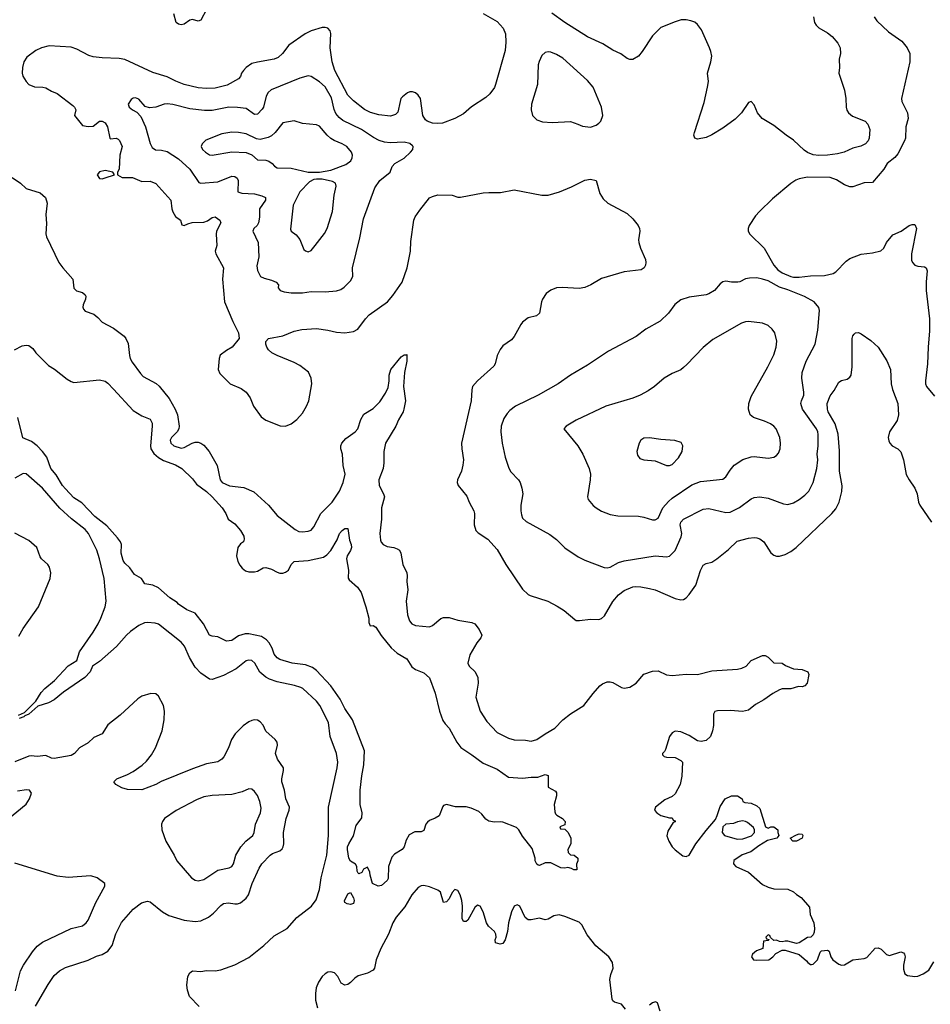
# Model space of a CAD drawing. Header units: inches. Extents: x 1678809 to 1859548, y 384609 to 522868.
# Tile 311 of 386: x 1803105 to 1809559, y 441014 to 447989. Entities that reach past the tile are written whole.
import ezdxf

# ---------------------------------------------------------------- set-up
doc = ezdxf.new("R2010")
doc.units = ezdxf.units.IN
doc.header["$MEASUREMENT"] = 0
doc.layers.add('B8404', color=7, linetype='Continuous')

msp = doc.modelspace()

# ---------------------------------------------------------------- linework, layer by layer
at = {"layer": 'B8404', "color": 5}
for points, elevation in [([(1806390, 448034), (1806490, 447977), (1806533.1, 447930), (1806548.8, 447888.8), (1806551.7, 447830), (1806546.7, 447770), (1806478.7, 447530), (1806470.2, 447509.8), (1806436.7, 447463.3), (1806410, 447437.6), (1806307.6, 447372.4), (1806250, 447322.9), (1806190, 447289.5), (1806102.9, 447257.1), (1806067.1, 447252.9), (1806030, 447255.8), (1805992.7, 447270), (1805980.7, 447280.7), (1805962.9, 447310), (1805945, 447430), (1805930, 447454.2), (1805910, 447470.7), (1805890, 447477.4), (1805870, 447477.2), (1805853, 447470), (1805817.4, 447442.6), (1805807.4, 447430), (1805801.1, 447410), (1805785.7, 447334.3), (1805770, 447317), (1805733.5, 447306.5), (1805650, 447314), (1805590.9, 447330.9), (1805550, 447352.6), (1805470, 447413.3), (1805430, 447453.7), (1805338.8, 447630), (1805319, 447690), (1805305.3, 447790), (1805311, 447891), (1805305.1, 447910), (1805290, 447929.4), (1805270, 447933.3), (1805250, 447932.6), (1805170, 447909.7), (1805127.7, 447890), (1805012.3, 447807.7), (1804968.9, 447750), (1804937.7, 447722.3), (1804910, 447709.8), (1804790.9, 447689.1), (1804750, 447677.6), (1804710.3, 447650), (1804691.7, 447630), (1804677.4, 447610), (1804670, 447586), (1804656.3, 447570), (1804575.7, 447524.3), (1804490, 447505), (1804430, 447501.5), (1804370, 447506.6), (1804270, 447530.6), (1804212.7, 447552.7), (1804150, 447584.8), (1804050, 447614.2), (1803850, 447706.1), (1803810, 447714.3), (1803690, 447717.8), (1803626.5, 447726.5), (1803596.3, 447736.3), (1803510, 447781.4), (1803470, 447795.1), (1803315.3, 447804.7), (1803259.1, 447790), (1803219.3, 447770), (1803156.9, 447723.1), (1803134, 447690), (1803124.6, 447650), (1803122.3, 447610), (1803127.6, 447590), (1803151.7, 447550), (1803171, 447531), (1803210, 447513.4), (1803270, 447511), (1803290, 447506.2), (1803330, 447483.2), (1803370, 447466.9), (1803482, 447382), (1803493.1, 447370), (1803502, 447350), (1803493.4, 447310), (1803550, 447240.2), (1803590, 447232.2), (1803625.1, 447234.9), (1803670, 447270.2), (1803690, 447269.1), (1803710, 447259), (1803727.5, 447230), (1803743.8, 447150), (1803750, 447144.4), (1803790, 447150.3), (1803803.4, 447143.4), (1803813.1, 447133.1), (1803831.3, 447090), (1803815.9, 447030), (1803810.3, 446929.8), (1803798.8, 446910), (1803798, 446890), (1803831.9, 446871.9), (1803904.7, 446870), (1803970, 446843.1), (1804030, 446845.3), (1804070, 446828.2), (1804177, 446710), (1804183.2, 446650), (1804190, 446626.8), (1804210, 446595.5), (1804244.9, 446570), (1804254.8, 446534.8), (1804270, 446530.7), (1804296.4, 446543.6), (1804328.8, 446551.2), (1804410, 446553.5), (1804436.6, 446563.4), (1804470, 446588.5), (1804490, 446591.8), (1804524.9, 446570), (1804530.4, 446550), (1804501.1, 446490), (1804497, 446470), (1804502.6, 446390), (1804490.4, 446350), (1804495.3, 446330), (1804550.2, 446230), (1804542.4, 446150), (1804555.8, 445990), (1804615.5, 445850), (1804656, 445770), (1804661, 445730), (1804610.8, 445670), (1804570, 445646), (1804527.1, 445612.9), (1804519.5, 445590), (1804511.6, 445510), (1804523.4, 445483.4), (1804598, 445410), (1804675.8, 445375.8), (1804711.2, 445351.2), (1804738, 445310), (1804761.3, 445250), (1804815.6, 445175.6), (1804850, 445151.8), (1804951.7, 445111.7), (1804990, 445108.9), (1805030, 445126.5), (1805070, 445155.6), (1805110, 445201.3), (1805138, 445250), (1805153.8, 445290), (1805175, 445410), (1805172.2, 445450), (1805151.7, 445491.7), (1805090, 445538.9), (1805050, 445560.5), (1804929, 445610), (1804893.2, 445630), (1804869.7, 445649.7), (1804856, 445670), (1804849, 445691), (1804848.7, 445710), (1804869.6, 445730.4), (1804970, 445750.4), (1805050, 445783.1), (1805105.6, 445794.4), (1805210, 445801.7), (1805290, 445790.3), (1805350, 445776), (1805410, 445771.5), (1805470, 445779), (1805502.9, 445797.1), (1805555.3, 445870), (1805581.8, 445898.2), (1805711.3, 445990), (1805750, 446034.9), (1805815.1, 446130), (1805851.7, 446230), (1805876.3, 446350), (1805877.6, 446417.6), (1805899.7, 446570), (1805908.5, 446591.5), (1805940.4, 446639.6), (1806010, 446726.8), (1806030, 446737.3), (1806070, 446748), (1806170, 446745.5), (1806210, 446732.7), (1806230, 446732.4), (1806390, 446761.6), (1806430, 446766), (1806514.2, 446765.8), (1806610, 446784), (1806804.9, 446744.9), (1806850, 446746.3), (1806930.8, 446769.2), (1807015.4, 446804.6), (1807110, 446853.1), (1807150, 446858.7), (1807190.8, 446850), (1807216.7, 446756.7), (1807240.5, 446720.5), (1807273.4, 446690), (1807410, 446616.4), (1807450, 446578), (1807488.4, 446530), (1807498.4, 446510), (1807499.5, 446490), (1807490.3, 446430), (1807493.4, 446410), (1807505.3, 446370), (1807540.4, 446290), (1807543.8, 446270), (1807540.5, 446250), (1807530.5, 446230), (1807510, 446216.2), (1807390, 446202.4), (1807230, 446156), (1807154, 446110), (1807110, 446092.6), (1807070, 446085.1), (1806950, 446092.6), (1806910.3, 446089.7), (1806870, 446074), (1806836.3, 446050), (1806810.5, 446010), (1806803.8, 445990), (1806790.5, 445909.5), (1806768, 445892), (1806710, 445877), (1806670, 445846), (1806656.3, 445830), (1806610, 445743.7), (1806590, 445722), (1806530, 445678), (1806510, 445653.2), (1806490.4, 445610), (1806476.4, 445550), (1806465.4, 445534.6), (1806350.4, 445430), (1806315.5, 445390), (1806310, 445366), (1806306.3, 445290), (1806237.4, 444990), (1806238, 444950), (1806250.4, 444870), (1806246.6, 444833.4), (1806235.5, 444790), (1806208, 444730), (1806206, 444710), (1806212.7, 444690), (1806274.3, 444614.3), (1806291.7, 444570), (1806324.9, 444510), (1806329, 444490), (1806327, 444410), (1806339.3, 444370), (1806354.3, 444354.3), (1806424.4, 444310), (1806490, 444236.4), (1806550.3, 444130), (1806670, 443955.8), (1806710, 443916.4), (1806722.8, 443910), (1806848.6, 443868.6), (1806915.1, 443835.1), (1806963.4, 443803.4), (1807038.8, 443738.8), (1807050, 443733.4), (1807072.7, 443732.7), (1807150, 443741.7), (1807210, 443740.9), (1807230, 443747.4), (1807250, 443765.3), (1807310, 443867.2), (1807350, 443914.6), (1807390, 443944.6), (1807450.4, 443970.4), (1807470, 443974), (1807507.9, 443972.1), (1807570, 443959.6), (1807610, 443948.9), (1807750, 443888.9), (1807790, 443879.5), (1807810, 443882), (1807830, 443894), (1807850, 443915.8), (1807896.5, 443983.5), (1807930, 444086.8), (1807950, 444124.9), (1807970, 444137.1), (1808010, 444146.4), (1808046.6, 444170), (1808130, 444236.4), (1808190, 444293.7), (1808270, 444315.6), (1808310, 444321.1), (1808330, 444318.7), (1808351.3, 444311.3), (1808378.4, 444290), (1808430, 444213), (1808450, 444195.3), (1808470, 444189), (1808490, 444189.1), (1808530, 444199.6), (1808570, 444221.1), (1808607.6, 444250), (1808862, 444490), (1808890, 444524), (1808914, 444570), (1808933.2, 444646.8), (1808934.1, 444685.9), (1808914.7, 444790), (1808915.5, 444935.6), (1808907.2, 445052.8), (1808885.1, 445125.1), (1808835, 445210), (1808829.8, 445230), (1808828.8, 445270), (1808850, 445325.5), (1808877.3, 445362.7), (1808910, 445420.3), (1808930, 445433.4), (1808970, 445442.3), (1808990, 445456.4), (1808997.6, 445470), (1809006, 445530), (1809005.8, 445730), (1809010.9, 445749.1), (1809019.5, 445760.5), (1809030, 445770.4), (1809050, 445772.2), (1809070, 445764.4), (1809136.7, 445716.7), (1809188.6, 445668.6), (1809251.3, 445571.3), (1809276.1, 445510), (1809282, 445410), (1809291.7, 445370), (1809330.2, 445270), (1809333.6, 445190), (1809325.3, 445150), (1809269.3, 445070), (1809259.7, 445030), (1809265, 445005), (1809272, 444990), (1809290, 444970.4), (1809330, 444948.2), (1809350, 444926.8), (1809370.3, 444870), (1809387.9, 444767.9), (1809408.4, 444730), (1809450.4, 444670), (1809465.3, 444630), (1809475.3, 444570), (1809485.3, 444550), (1809568.5, 444430)], 320), ([(1804430, 448060.5), (1804390, 447986.6), (1804370, 447979.7), (1804329.1, 447990.9), (1804310, 447985.4), (1804270, 447956.4), (1804250, 447952.4), (1804230, 447956.3), (1804215.1, 447970), (1804197.8, 448030)], 280), ([(1808731.4, 448010), (1808738.9, 447970), (1808750.2, 447950.2), (1808770, 447932.4), (1808830, 447897), (1808864.4, 447870), (1808903.4, 447823.4), (1808920.3, 447790), (1808923.1, 447750), (1808914.4, 447710), (1808916.3, 447650), (1808910.7, 447610), (1808951.6, 447490), (1808960.9, 447430), (1808962, 447370), (1808968, 447348), (1808979.5, 447330), (1809006.7, 447306.7), (1809097.1, 447270), (1809115.8, 447250), (1809131.6, 447210), (1809126.5, 447150), (1809118.3, 447130), (1809100.3, 447110), (1809067.8, 447092.2), (1809010, 447078), (1808948, 447050), (1808902, 447038), (1808830, 447028.2), (1808770, 447026.6), (1808730, 447031.1), (1808689, 447049), (1808665.4, 447065.4), (1808590, 447135.9), (1808537.4, 447170), (1808450, 447238.3), (1808368.6, 447288.6), (1808335.1, 447330), (1808310, 447385.2), (1808290, 447409.2), (1808270, 447402.7), (1808220.3, 447330), (1808176.5, 447283.5), (1808090, 447221.1), (1808010, 447173), (1807970, 447155.6), (1807910, 447142.7), (1807890, 447149.2), (1807883.7, 447170), (1807887.3, 447190), (1807956.5, 447403.5), (1807980.7, 447510), (1807986.2, 447550), (1807979.3, 447610), (1808004.4, 447690), (1808009.8, 447730), (1808004.2, 447764.2), (1807994.2, 447790), (1807937, 447917), (1807910, 447955.6), (1807890, 447971.2), (1807861.3, 447981.3), (1807830, 447988.2), (1807793, 447987), (1807750, 447974.7), (1807650, 447934.5), (1807590, 447874.5), (1807516.7, 447763.3), (1807490, 447731.8), (1807450, 447707.3), (1807430, 447707.3), (1807410, 447714.5), (1807366.6, 447746.6), (1807310, 447774), (1807237.3, 447817.3), (1807130, 447868.2), (1806970, 447969.8), (1806876.2, 448036.2)], 320), ([(1809160.5, 448010), (1809180.3, 447980.3), (1809262, 447902), (1809356.4, 447836.4), (1809394.9, 447790), (1809414, 447750), (1809413.4, 447690), (1809354.9, 447430), (1809357.1, 447410), (1809397.6, 447330), (1809402.4, 447290), (1809385.3, 447230), (1809383.1, 447150), (1809377.4, 447130), (1809330, 447037.6), (1809307.2, 447012.8), (1809254.4, 446970), (1809228.8, 446930), (1809150, 446836.2), (1809090, 446833.6), (1809010, 446805.2), (1808990, 446805.2), (1808950, 446818), (1808894.9, 446854.9), (1808850, 446872), (1808690, 446872.8), (1808630, 446862.7), (1808607, 446853), (1808570, 446829.7), (1808440.8, 446719.2), (1808347.7, 446630), (1808321.4, 446598.6), (1808276.3, 446530), (1808268, 446510), (1808268.2, 446490), (1808280.5, 446470), (1808381.7, 446370), (1808450.2, 446250.2), (1808477.6, 446217.6), (1808510, 446196.5), (1808570, 446170.3), (1808590, 446165.3), (1808630, 446165.3), (1808710, 446173.7), (1808810, 446176), (1808869.8, 446190.2), (1808890, 446203.1), (1808962.5, 446277.5), (1808990, 446297), (1809070, 446327.4), (1809150, 446336.3), (1809209.4, 446350.6), (1809229, 446370), (1809249.2, 446410), (1809294.3, 446465.7), (1809352.7, 446490), (1809410, 446530.5), (1809430, 446539.1), (1809450, 446538.8), (1809462, 446510), (1809425.3, 446330), (1809426.4, 446286.4), (1809432, 446270), (1809449.1, 446249.1), (1809470, 446242), (1809518, 446238), (1809530.4, 446230.4), (1809536.4, 446210), (1809529, 446131), (1809529.1, 446070), (1809552.8, 445870), (1809554.6, 445785.4), (1809544.2, 445670), (1809540.3, 445550), (1809524.9, 445430), (1809526.4, 445410), (1809533, 445390), (1809590, 445322)], 340), ([(1803051.5, 446871.5), (1803110.3, 446830.3), (1803150, 446793), (1803250, 446763.1), (1803287.4, 446730), (1803300.2, 446690), (1803290.1, 446610), (1803294.2, 446545.8), (1803291.1, 446471.1), (1803294.9, 446450), (1803382.8, 446270), (1803410.8, 446230), (1803481.6, 446150), (1803490, 446086.8), (1803508.8, 446068.8), (1803550, 446055.8), (1803570, 446040.7), (1803574.6, 446030), (1803572.6, 446010), (1803555.3, 445970), (1803552.7, 445952.7), (1803558, 445938), (1803570, 445924.4), (1803630, 445902.7), (1803659.4, 445879.4), (1803690, 445845.3), (1803770, 445804), (1803846.3, 445746.3), (1803858.6, 445730), (1803874.4, 445694.4), (1803883.5, 445610), (1803888.8, 445590), (1803903.6, 445563.6), (1803961.7, 445481.7), (1803981.5, 445461.5), (1804072.5, 445412.5), (1804093.8, 445393.8), (1804164.3, 445304.3), (1804206.7, 445230), (1804223.6, 445190), (1804236.5, 445110), (1804233.8, 445090), (1804221.5, 445070), (1804180.8, 445030), (1804172.6, 445010), (1804176.5, 444990), (1804198, 444970), (1804250, 444953.7), (1804270, 444957.2), (1804327, 444990), (1804350, 444996.9), (1804370, 444996), (1804390, 444988.9), (1804410, 444974.9), (1804448.4, 444930), (1804504.7, 444830), (1804527.3, 444730), (1804540.9, 444710), (1804592.9, 444687.1), (1804693.9, 444673.9), (1804764.1, 444644.1), (1804868.9, 444550), (1804930, 444476.5), (1805057, 444377), (1805084.3, 444364.3), (1805110, 444360.7), (1805150, 444364.7), (1805170, 444373.4), (1805190, 444396.4), (1805239.3, 444490), (1805319.1, 444570), (1805372.3, 444650), (1805398.7, 444710), (1805411, 444770), (1805398.4, 444830), (1805393.7, 444910), (1805382, 444950), (1805381.2, 444970), (1805387.7, 444990), (1805417.1, 445022.9), (1805482.6, 445070), (1805501.7, 445090), (1805523.2, 445156.8), (1805544.9, 445195.1), (1805610, 445234.7), (1805658.1, 445281.9), (1805697, 445343), (1805716.2, 445383.8), (1805724.2, 445430), (1805724.1, 445470), (1805736.5, 445510), (1805810, 445600.9), (1805830, 445615.3), (1805845.6, 445614.4), (1805850, 445618), (1805848.9, 445568.9), (1805833.7, 445490), (1805826, 445390), (1805839.6, 445290), (1805828.8, 445230), (1805824.2, 445210), (1805790, 445154), (1805771.9, 445110), (1805699.1, 444990), (1805685.6, 444930), (1805686.3, 444850), (1805681.5, 444810), (1805650.2, 444730), (1805653.2, 444690), (1805684.2, 444630), (1805690.1, 444610), (1805670.1, 444530), (1805669.4, 444450.6), (1805658.6, 444350), (1805662.2, 444302.2), (1805667, 444287), (1805680.5, 444270), (1805710, 444257.7), (1805758, 444250), (1805781.4, 444241.4), (1805796.3, 444230), (1805806.4, 444210), (1805821.1, 444130), (1805849, 444070), (1805851.5, 444050), (1805850.3, 444010), (1805856.9, 443950), (1805844.2, 443870), (1805854, 443774), (1805867.6, 443730), (1805884.9, 443710), (1805910, 443696.9), (1806010, 443688.2), (1806030, 443697.1), (1806090, 443747), (1806110, 443754.3), (1806150, 443755.2), (1806210, 443735.3), (1806310, 443719.5), (1806330, 443708.5), (1806361.7, 443670), (1806379.6, 443630), (1806372.9, 443610), (1806344.5, 443575.5), (1806294.6, 443490), (1806282.4, 443430), (1806290.3, 443410), (1806334, 443370), (1806352.9, 443330), (1806353.8, 443290), (1806338.8, 443190), (1806369.4, 443089.4), (1806416.4, 443016.4), (1806490, 442939.5), (1806570, 442900.2), (1806610, 442886.7), (1806690, 442885.2), (1806730, 442879.1), (1806770, 442889.3), (1806830, 442931), (1806897.2, 442970), (1806954.2, 443030), (1807010, 443071.6), (1807103.5, 443130), (1807170, 443215.8), (1807218, 443270), (1807236, 443284), (1807270, 443297.7), (1807290, 443299), (1807310, 443294), (1807370, 443258.5), (1807390, 443254.4), (1807430, 443261.2), (1807475.1, 443290), (1807530, 443353.7), (1807590, 443374.6), (1807630, 443376), (1807688.6, 443348.6), (1807730, 443342.9), (1807830, 443352.8), (1807910, 443351.1), (1808010, 443376.1), (1808192, 443388), (1808224, 443396), (1808254, 443410), (1808289.4, 443450), (1808370, 443486), (1808390, 443485.5), (1808410, 443473.4), (1808450, 443432), (1808510, 443431.3), (1808534, 443414), (1808590, 443390.6), (1808650, 443385.5), (1808690.7, 443370), (1808697.3, 443350), (1808686, 443290), (1808670, 443269), (1808650, 443262.7), (1808624.1, 443264.1), (1808570, 443249.8), (1808510, 443247.8), (1808490, 443240.5), (1808444.1, 443215.9), (1808380.5, 443170), (1808321.3, 443138.7), (1808270, 443096.4), (1808228.5, 443088.5), (1808144.1, 443095.9), (1808050, 443094), (1808033, 443087), (1808022, 443070), (1808023.8, 442990), (1808015.3, 442950), (1808000.3, 442910), (1807970, 442882.6), (1807934.9, 442874.9), (1807910, 442879.6), (1807850, 442917), (1807790, 442944), (1807750, 442949), (1807730, 442937.2), (1807710.8, 442910), (1807682, 442818), (1807676, 442804), (1807662, 442790), (1807662, 442782), (1807674, 442770), (1807690, 442764.7), (1807750, 442762), (1807790, 442742), (1807802, 442730), (1807798.8, 442630), (1807786.8, 442570), (1807750, 442504), (1807730, 442485.2), (1807678, 442462), (1807612, 442410), (1807604.7, 442390), (1807622, 442370), (1807650, 442351.3), (1807710, 442334), (1807730, 442334), (1807738, 442318), (1807750, 442314), (1807750, 442306), (1807738, 442302), (1807699.9, 442240.1), (1807693, 442207), (1807706, 442170), (1807730.3, 442130), (1807750, 442108.9), (1807806.1, 442066.1), (1807830, 442060.3), (1807850, 442070.4), (1807898.3, 442150), (1807970, 442245.5), (1808036.2, 442323.8), (1808049.6, 442350.3), (1808070, 442416), (1808106, 442470), (1808150, 442491.8), (1808192, 442490), (1808224.7, 442470), (1808231.6, 442451.6), (1808243.6, 442443.6), (1808290, 442438), (1808330, 442421), (1808350, 442402), (1808391.6, 442271.6), (1808410, 442262), (1808429.1, 442270.9), (1808450, 442270.7), (1808478, 442250), (1808478, 442230), (1808484.7, 442210), (1808472, 442190), (1808404.9, 442175.1), (1808343.4, 442136.6), (1808286.7, 442093.3), (1808226.4, 442073.6), (1808167.9, 442032.1), (1808164.7, 442010), (1808182, 441990), (1808270.5, 441950.5), (1808370, 441863), (1808410, 441843.8), (1808450, 441833), (1808550.6, 441830.6), (1808590, 441811), (1808610.6, 441790.6), (1808644.7, 441770), (1808702, 441702), (1808706.8, 441650), (1808733, 441590), (1808738.8, 441550), (1808736, 441524), (1808730, 441506), (1808711.6, 441488.4), (1808690, 441488), (1808630.7, 441449.3), (1808610, 441444), (1808550, 441462), (1808530, 441462), (1808510, 441455.3), (1808490, 441458), (1808470, 441468), (1808450, 441466), (1808426, 441486), (1808422, 441502), (1808410, 441506), (1808394, 441490), (1808398, 441478), (1808414, 441474), (1808414, 441470), (1808410, 441466), (1808378, 441462), (1808372, 441410), (1808327.1, 441392.9), (1808298, 441370), (1808291, 441350), (1808306, 441330), (1808330, 441326), (1808415.3, 441330), (1808444, 441350), (1808465.6, 441374.4), (1808510, 441398), (1808530, 441398), (1808630, 441367.3), (1808682.5, 441322.5), (1808691.3, 441310), (1808710, 441296), (1808716.9, 441296.9), (1808730, 441298.8), (1808759.3, 441330), (1808778, 441382), (1808788, 441392), (1808830, 441398), (1808842, 441390), (1808853.4, 441350), (1808868, 441330), (1808910, 441298.4), (1808930, 441290.4), (1808950, 441294.4), (1809010, 441328.8), (1809090, 441338), (1809110, 441345.7), (1809168.5, 441411.5), (1809190, 441414), (1809210, 441404.9), (1809250, 441366.4), (1809270, 441359.5), (1809350, 441384.4), (1809370, 441378), (1809377.1, 441370), (1809381.3, 441350), (1809368.8, 441290), (1809370, 441262), (1809379.1, 441230), (1809398, 441218), (1809450, 441210.4), (1809470, 441213), (1809509.7, 441230.3), (1809550, 441255.5), (1809585.5, 441314.5)], 280), ([(1803069.2, 445650), (1803121.8, 445678.2), (1803150, 445683.7), (1803170, 445680.5), (1803198.7, 445658.7), (1803220.7, 445630), (1803310, 445539.1), (1803352.2, 445512.2), (1803441.4, 445441.4), (1803470, 445425.5), (1803490, 445419.1), (1803670, 445437.3), (1803710, 445427.7), (1803730, 445414), (1803770, 445372.7), (1803910, 445219.6), (1803970, 445182), (1804030, 445158.8), (1804043.7, 445130), (1804044.9, 445110), (1804031.3, 444970), (1804035.5, 444950), (1804056.2, 444916.2), (1804090, 444886.5), (1804125.3, 444865.3), (1804210, 444835), (1804255.6, 444810), (1804330, 444735.5), (1804358.7, 444698.7), (1804430, 444646), (1804468.7, 444610), (1804539.3, 444530), (1804566, 444490), (1804582, 444450), (1804630, 444418), (1804670.5, 444370), (1804694, 444330), (1804696, 444310), (1804691, 444290), (1804670, 444275.3), (1804651, 444250), (1804642, 444190), (1804652.2, 444150), (1804665.1, 444125.1), (1804682.5, 444102.5), (1804705.3, 444085.3), (1804730, 444078.4), (1804770, 444077.6), (1804790, 444083.1), (1804830, 444104.9), (1804850, 444109), (1804890, 444096.9), (1804930, 444075.2), (1804950, 444068.9), (1804971, 444069), (1804990, 444074.4), (1805011.4, 444088.6), (1805030, 444130.6), (1805050, 444150.4), (1805150, 444157.4), (1805258.2, 444181.8), (1805283, 444197), (1805310.8, 444229.2), (1805355.2, 444304.8), (1805372, 444350), (1805390, 444370.4), (1805410, 444384), (1805430, 444384.7), (1805442, 444302), (1805454.4, 444270), (1805457, 444250), (1805450.2, 444229.8), (1805426, 444190), (1805422.4, 444170), (1805436, 444090), (1805433.2, 444033.2), (1805441.3, 444021.3), (1805500.5, 443970), (1805525.5, 443930), (1805559.1, 443830), (1805578.8, 443750), (1805579.6, 443719.6), (1805590, 443694), (1805610, 443698), (1805630, 443686), (1805666.3, 443626.3), (1805738.4, 443538.4), (1805781.8, 443501.8), (1805850, 443460.5), (1805884.9, 443404.9), (1805910, 443386.8), (1805970, 443362), (1806010, 443326), (1806050, 443218), (1806080.9, 443090), (1806104.5, 443024.4), (1806120.6, 443000.6), (1806150.3, 442970), (1806203.1, 442870), (1806232.8, 442832.8), (1806310, 442782), (1806390, 442721.6), (1806490, 442680.3), (1806570, 442622), (1806670, 442615.5), (1806730, 442624), (1806776.5, 442623.5), (1806830, 442642), (1806850, 442634), (1806852, 442552), (1806903.6, 442523.6), (1806911.1, 442511.1), (1806911, 442490), (1806894, 442430), (1806898, 442378), (1806903.5, 442363.5), (1806913.4, 442353.4), (1806951.3, 442330), (1806971.3, 442310), (1806970, 442286), (1806934, 442270), (1806938, 442258), (1806970, 442254), (1806992, 442230), (1807011.6, 442191.6), (1807012, 442150), (1806991.3, 442110), (1806992, 442090), (1807010, 442072), (1807034, 442070), (1807062, 442050), (1807062, 442030), (1807052.7, 442007.3), (1807054, 441966), (1807032.7, 441967.3), (1807016.4, 441976.4), (1806990, 441982), (1806970, 441978), (1806940.4, 441980.4), (1806870, 442015.3), (1806830, 442015.3), (1806790, 441998), (1806780.4, 442000.4), (1806770, 442006), (1806758, 442030), (1806758, 442050), (1806737.5, 442117.5), (1806670, 442205.2), (1806643.7, 442250), (1806626.3, 442266.3), (1806530, 442303.6), (1806510, 442307.6), (1806470, 442304.2), (1806430, 442312), (1806410, 442324.5), (1806380.5, 442360.5), (1806358.7, 442378.7), (1806304.1, 442404.1), (1806270, 442412.6), (1806193.4, 442413.4), (1806130, 442429), (1806110, 442422), (1806104.5, 442415.5), (1806077.3, 442350), (1806050, 442332.3), (1806010, 442317), (1805994.9, 442305.1), (1805983, 442290), (1805970, 442245.2), (1805950, 442235.1), (1805904.9, 442235.1), (1805865.7, 442214.3), (1805844.2, 442175.8), (1805830.3, 442130), (1805815.3, 442110), (1805762, 442078), (1805743.6, 442056.4), (1805719.3, 441990), (1805715.8, 441904.2), (1805710.6, 441890), (1805670, 441855.3), (1805646, 441850), (1805606, 441870), (1805588.9, 441928.9), (1805588, 441950), (1805570, 441986), (1805542, 441970), (1805530, 441948), (1805510, 441938), (1805503.1, 441943.1), (1805496.4, 441956.4), (1805494, 441990), (1805486, 442006), (1805450, 442029), (1805437.2, 442050), (1805427.8, 442110), (1805429.6, 442130), (1805438, 442150), (1805471.7, 442208.3), (1805490, 442281), (1805530, 442334), (1805532.7, 442370), (1805519.3, 442430), (1805518.9, 442530), (1805530, 442632), (1805544.7, 442710), (1805548, 442810), (1805463, 443030), (1805409.8, 443110), (1805376, 443176), (1805311.6, 443270), (1805210, 443378.4), (1805179.8, 443399.8), (1805130, 443418.5), (1805037.2, 443430), (1804950, 443456.9), (1804930, 443467.6), (1804910, 443495.1), (1804895.8, 443535.8), (1804873.9, 443573.9), (1804855.2, 443595.2), (1804818.4, 443618.4), (1804730, 443638.2), (1804702.4, 443637.6), (1804656.1, 443623.9), (1804610, 443591.6), (1804570, 443586.9), (1804510, 443616), (1804470, 443621.2), (1804450, 443629.2), (1804409.2, 443710), (1804350, 443784), (1804289, 443809), (1804230, 443849.4), (1804220.5, 443860.5), (1804170, 443894), (1804090, 443964.7), (1804050, 443983.6), (1803992.3, 443992.3), (1803969.4, 444029.4), (1803918, 444058), (1803886.8, 444106.8), (1803850, 444139), (1803837.5, 444157.5), (1803825.1, 444210), (1803826.6, 444270), (1803818.9, 444290), (1803798.4, 444318.4), (1803722.6, 444402.6), (1803636.9, 444470), (1803545.8, 444565.8), (1803490, 444602.3), (1803430, 444665.3), (1803409.8, 444690), (1803364.6, 444764.6), (1803327.1, 444810), (1803297.2, 444890), (1803267.9, 444930), (1803230, 444969.8), (1803190, 444999.7), (1803127.7, 445027.7), (1803091.3, 445170)], 260), ([(1803096.9, 443063.1), (1803138.6, 443081.4), (1803219.2, 443160.8), (1803258, 443222), (1803282.7, 443250), (1803352.1, 443307.9), (1803450, 443412.2), (1803510.5, 443449.5), (1803528.8, 443511.2), (1803625.6, 443650), (1803662.2, 443710), (1803680.8, 443750), (1803710, 443830.7), (1803717.1, 443870), (1803703.4, 444030), (1803670.6, 444170), (1803651.3, 444230), (1803593.7, 444350), (1803570, 444378.5), (1803473.6, 444453.6), (1803389.1, 444529.1), (1803266.8, 444670), (1803150, 444771.3), (1803130, 444774.3), (1803070, 444741.8)], 280), ([(1803098.2, 443621.9), (1803130, 443676.4), (1803238, 443830), (1803322, 444030), (1803325, 444070), (1803317.2, 444110), (1803305.7, 444130), (1803259.7, 444170), (1803250, 444183.6), (1803225.7, 444250), (1803170, 444298.7), (1803070, 444350.8)], 320), ([(1804377.5, 440997.5), (1804309.8, 441070), (1804294.6, 441114.6), (1804290, 441148.7), (1804298.1, 441210), (1804310, 441236.1), (1804330, 441250.1), (1804390, 441247.2), (1804430, 441253.6), (1804490, 441252.1), (1804530, 441258.1), (1804630, 441292.7), (1804730, 441344.7), (1804836.8, 441430), (1804910, 441499.2), (1805001.5, 441550), (1805070, 441629), (1805172.8, 441710), (1805206.2, 441753.8), (1805230, 441826.8), (1805241.6, 441910), (1805282.8, 442070), (1805294.9, 442210), (1805295, 442410), (1805354.8, 442690), (1805359.8, 442730), (1805351.6, 442790), (1805306.2, 442910), (1805294, 443010), (1805231.9, 443130), (1805210, 443160.8), (1805111.1, 443250), (1805097.5, 443257.4), (1805052.6, 443272.6), (1804930, 443297.5), (1804876.5, 443316.5), (1804850.7, 443330.7), (1804806.7, 443366.7), (1804771.3, 443431.3), (1804749.8, 443449.8), (1804730, 443452.1), (1804710, 443446.8), (1804638.9, 443390), (1804550, 443342.9), (1804470, 443315.1), (1804450, 443317.7), (1804390, 443359.8), (1804350, 443403.1), (1804309.3, 443470), (1804274.3, 443550), (1804250, 443580.3), (1804090, 443706), (1804065.8, 443714.2), (1804010, 443718.5), (1803990, 443715.6), (1803950, 443698.2), (1803890, 443654.2), (1803863.2, 443630), (1803792.4, 443547.6), (1803670, 443441.5), (1803622, 443410), (1803603.7, 443370), (1803565.9, 443330), (1803416.1, 443223.9), (1803350, 443170.6), (1803310, 443149.2), (1803234.2, 443125.8), (1803170.3, 443070), (1803141.7, 443058.3), (1803134, 443050), (1803100.8, 443039.2)], 280), ([(1803218.2, 441001.8), (1803306.3, 441153.7), (1803350, 441217), (1803387.8, 441250), (1803430, 441273.6), (1803590, 441327.1), (1803650, 441354.7), (1803690, 441366), (1803729.1, 441390.9), (1803760.4, 441430), (1803787.6, 441512.4), (1803826.8, 441593.2), (1803910, 441688.8), (1803967.9, 441732), (1804010, 441745.3), (1804030, 441740.3), (1804117.1, 441670), (1804162.7, 441642.7), (1804270, 441610.2), (1804350, 441600.6), (1804390, 441605.4), (1804442.4, 441630), (1804480, 441660), (1804530, 441714.6), (1804550, 441727.6), (1804586.3, 441733.7), (1804630, 441725), (1804650, 441726.2), (1804670, 441732.9), (1804710, 441765.2), (1804726.5, 441790), (1804752.8, 441870), (1804802.3, 441977.7), (1804822.2, 442010), (1804879.7, 442070), (1804898.2, 442081.8), (1804950, 442100.7), (1804965.4, 442114.6), (1804973.3, 442130), (1804977, 442150), (1804974, 442230), (1804994.6, 442330), (1805016.2, 442390), (1805016.8, 442410), (1804992.7, 442470), (1804983.1, 442530), (1804964.2, 442590), (1804962.7, 442610), (1804975.1, 442670), (1804974.7, 442690), (1804933.6, 442750), (1804918.4, 442790), (1804931.7, 442850), (1804929.8, 442870), (1804915.6, 442890), (1804849.3, 442949.3), (1804830, 442991.3), (1804810, 443015.6), (1804790, 443026), (1804770, 443028.5), (1804750, 443024.4), (1804730, 443015.4), (1804690, 442986.6), (1804631.6, 442930), (1804606.7, 442890), (1804584.9, 442830), (1804552.8, 442767.2), (1804538.4, 442750), (1804510, 442731.1), (1804430, 442717.2), (1804330, 442681.8), (1804108.5, 442591.5), (1804070, 442571.1), (1803970, 442534.3), (1803870, 442535.8), (1803830, 442546.9), (1803786, 442570), (1803773.2, 442590), (1803793.2, 442610), (1803870, 442641.3), (1803910, 442663.1), (1803972.3, 442707.7), (1804003, 442737), (1804038.3, 442781.7), (1804068.2, 442831.8), (1804114, 442950), (1804129.8, 443030.2), (1804130.7, 443089.3), (1804123.5, 443130), (1804090, 443197.6), (1804070, 443213), (1804035.6, 443215.6), (1803970, 443196.4), (1803942, 443178), (1803818, 443062), (1803730, 442994.3), (1803689.2, 442930.8), (1803630, 442904.7), (1803590, 442866.6), (1803530, 442831.2), (1803493.1, 442790), (1803470, 442775.3), (1803350, 442754.6), (1803330, 442756.4), (1803290, 442776.4), (1803230, 442769.1), (1803186.6, 442773.4), (1803170, 442770.8), (1803070, 442730.8)], 320), ([(1803018, 442322), (1803150, 442430.6), (1803175.6, 442470), (1803189.3, 442510), (1803175.3, 442530), (1803152.8, 442532.8), (1803090, 442524)], 340), ([(1803075.5, 441110), (1803110, 441250.6), (1803131.1, 441290), (1803195.2, 441384.8), (1803230, 441426.7), (1803267, 441453), (1803470, 441550.3), (1803549.3, 441570), (1803575.6, 441590), (1803591.2, 441610), (1803645.3, 441734.7), (1803709.2, 441850), (1803709, 441870), (1803654, 441910), (1803610, 441923.7), (1803450, 441912), (1803370, 441921.6), (1803070, 442012.7)], 340), ([(1807399.8, 440979.8), (1807370, 441015.1), (1807321.2, 441030), (1807310, 441038), (1807304, 441050), (1807288.6, 441190), (1807293.9, 441226.1), (1807311.5, 441270), (1807307.1, 441310), (1807281.5, 441350), (1807188, 441428), (1807126.7, 441506.7), (1807090, 441576.9), (1807070, 441595.1), (1806970, 441636.1), (1806930, 441647.1), (1806890, 441641.3), (1806850, 441616.2), (1806830, 441612), (1806790, 441625.1), (1806730, 441611.5), (1806710, 441611.6), (1806688.6, 441628.6), (1806650, 441709), (1806630, 441719), (1806610, 441708.7), (1806590, 441668.7), (1806570.4, 441590), (1806562.4, 441530), (1806546, 441470), (1806530, 441444), (1806510, 441439), (1806478, 441450), (1806475.3, 441470), (1806481.2, 441490), (1806479.3, 441510), (1806469.4, 441530), (1806427.6, 441567.6), (1806413.6, 441590), (1806389.6, 441670), (1806370, 441709.2), (1806350, 441715.1), (1806330, 441699.3), (1806280.5, 441610), (1806270, 441599.5), (1806250, 441599.3), (1806242.3, 441622.3), (1806243.9, 441710), (1806238, 441750), (1806226.6, 441790), (1806210, 441819.5), (1806190, 441827), (1806170, 441806), (1806150, 441762), (1806130, 441740.7), (1806110, 441736), (1806087.2, 441807.2), (1806070, 441822.4), (1806010, 441846.6), (1805970, 441855.5), (1805950, 441852), (1805930, 441840.4), (1805885.2, 441790), (1805835.3, 441704.7), (1805773.8, 441630), (1805750.2, 441590), (1805719, 441510), (1805665.8, 441410), (1805632.3, 441330), (1805620.3, 441270), (1805610, 441256.3), (1805570, 441234.6), (1805504.2, 441215.8), (1805480.6, 441199.4), (1805450, 441167.2), (1805430, 441153.7), (1805410, 441148.3), (1805384.2, 441164.2), (1805359.7, 441210), (1805335.9, 441235.9), (1805310, 441244.5), (1805290, 441240.8), (1805270, 441229.7), (1805249.1, 441210), (1805223.9, 441170), (1805207.3, 441130), (1805201.3, 441090), (1805202, 441042), (1805217.1, 440990)], 280), ([(1807645.2, 440965.2), (1807624.7, 441024.7), (1807612.3, 441032.3), (1807590, 441023.7), (1807570, 441007.3)], 280)]:
    msp.add_lwpolyline(points, dxfattribs=dict(at, elevation=elevation))
for points, elevation in [([(1806850, 447761.3), (1806830, 447757.6), (1806805.8, 447734.2), (1806786.6, 447693.4), (1806781.1, 447670), (1806776.1, 447530), (1806733.4, 447390), (1806730.3, 447350), (1806739.1, 447310), (1806770, 447280.5), (1806810, 447265.3), (1806878.7, 447261.3), (1807010, 447267.3), (1807062, 447250), (1807093.7, 447233.7), (1807150, 447228.4), (1807190, 447242.4), (1807210, 447255.5), (1807224.5, 447270), (1807237.6, 447310), (1807229.5, 447370), (1807170.9, 447510.9), (1807130, 447558.4), (1806955.8, 447715.8), (1806910, 447743.1), (1806870, 447758.3)], 340), ([(1805150, 447591.8), (1805090, 447574.3), (1804886.8, 447493.2), (1804866.4, 447473.6), (1804851.8, 447448.2), (1804832.2, 447370), (1804824.7, 447355.3), (1804790, 447319.7), (1804770, 447318), (1804710, 447359.8), (1804650, 447367.6), (1804588.2, 447368.2), (1804470, 447345.6), (1804415.4, 447344.6), (1804310, 447357), (1804190, 447387.6), (1804150, 447393.1), (1804129.3, 447390.7), (1804070, 447369.7), (1804024.4, 447364.4), (1803994.7, 447374.7), (1803950, 447426.6), (1803924.9, 447435.1), (1803910, 447433.2), (1803896.3, 447423.7), (1803874.8, 447390), (1803880.7, 447370), (1803904, 447350), (1803934.4, 447334.4), (1803963.7, 447303.7), (1803998, 447230), (1804031.1, 447111.1), (1804043.8, 447083.8), (1804067.4, 447067.4), (1804110, 447064.7), (1804150, 447054.7), (1804230, 447003.6), (1804310.3, 446930), (1804376, 446836), (1804390.3, 446830.3), (1804510, 446840.2), (1804610, 446879.6), (1804630, 446879), (1804645.8, 446865.8), (1804652.6, 446850), (1804650.6, 446770), (1804680.2, 446760.2), (1804770, 446756), (1804822.3, 446742.3), (1804847.3, 446730), (1804846.4, 446710), (1804805, 446650), (1804804.4, 446590), (1804798.3, 446550), (1804789.1, 446530.9), (1804764, 446510), (1804758, 446490), (1804796.5, 446410), (1804799.8, 446310), (1804785.6, 446245.6), (1804791.1, 446211.1), (1804813, 446170), (1804837.6, 446157.6), (1804890, 446143.9), (1804922.4, 446130), (1804939.3, 446110), (1804936.3, 446090), (1804950.4, 446070.3), (1804980.5, 446060.5), (1805030, 446054.6), (1805110, 446055.2), (1805170, 446063.1), (1805270, 446060.9), (1805350, 446067.4), (1805381.3, 446078.7), (1805405.9, 446094.1), (1805450, 446139.3), (1805466.6, 446170), (1805464.7, 446230), (1805516.2, 446443.8), (1805542.2, 446577.8), (1805622.6, 446797.4), (1805656.9, 446850), (1805731.5, 446910), (1805745.6, 446950), (1805765.1, 446970), (1805830, 447008.5), (1805876.2, 447050), (1805891.8, 447070), (1805893.6, 447090), (1805890, 447094.5), (1805870, 447111.1), (1805830, 447122.3), (1805730, 447115.9), (1805690, 447121.1), (1805653.1, 447133.1), (1805613.3, 447153.3), (1805527.1, 447210), (1805395.9, 447275.9), (1805370, 447295.6), (1805345.3, 447325.3), (1805333.8, 447353.8), (1805316.2, 447436.2), (1805270, 447513.1), (1805230, 447549.8), (1805170, 447586.3)], 340), ([(1805050, 447272.6), (1804970, 447258.3), (1804916.5, 447190), (1804890, 447166.2), (1804865.4, 447154.6), (1804810, 447139.5), (1804784, 447144), (1804710, 447179.8), (1804655.3, 447190), (1804610, 447193.1), (1804538.6, 447181.5), (1804425.5, 447134.5), (1804398, 447110), (1804390.4, 447090), (1804401.1, 447070), (1804421.5, 447050), (1804450.9, 447030.9), (1804470, 447028.3), (1804610, 447051.9), (1804710, 447047.4), (1804751.4, 447031.4), (1804790, 446996.5), (1804850, 446993.9), (1804870, 446987.1), (1804894.7, 446970), (1804910.9, 446950.9), (1804930, 446940.2), (1805030, 446937.2), (1805150, 446908.8), (1805230, 446908.5), (1805310, 446923.6), (1805417.6, 446962.4), (1805452.4, 446990), (1805461.7, 447010), (1805463.1, 447030), (1805456.9, 447050), (1805423.1, 447090), (1805391.3, 447110), (1805333.5, 447133.5), (1805310, 447148.2), (1805285, 447170), (1805230, 447234), (1805210, 447245.1), (1805110, 447252.8)], 360), ([(1803710, 446921.4), (1803670, 446910.8), (1803654.4, 446890), (1803670, 446863.8), (1803690, 446862), (1803710, 446867.6), (1803778, 446890), (1803765.2, 446910)], 320), ([(1805210, 446860.3), (1805190, 446856), (1805159.6, 446840.4), (1805090, 446769.7), (1805044.4, 446675.6), (1805025.2, 446505.2), (1805030, 446490.6), (1805064.2, 446464.2), (1805090, 446430.8), (1805120.3, 446360.3), (1805130, 446350.7), (1805150, 446345.5), (1805170, 446354.8), (1805199.5, 446390), (1805266.3, 446473.7), (1805285.7, 446510), (1805322.4, 446630), (1805334.3, 446745.7), (1805348, 446810), (1805344.5, 446830), (1805322.4, 446842.4), (1805250, 446858.7)], 360), ([(1808330, 446159.3), (1808278.6, 446158.6), (1808250, 446152.3), (1808210, 446132.7), (1808194, 446130), (1808149.6, 446129.6), (1808110, 446136), (1808090, 446132.7), (1808070, 446117.2), (1808030.7, 446070), (1807990, 446047.3), (1807970, 446040.7), (1807850, 446024.5), (1807790, 446003.7), (1807748.7, 445971.3), (1807704.9, 445910), (1807645.8, 445854.2), (1807544, 445796), (1807474.7, 445745.3), (1807279, 445641), (1807130, 445542), (1807010, 445471.6), (1806920.7, 445410), (1806779.1, 445330), (1806619.1, 445250), (1806579.3, 445220.7), (1806559.9, 445200.1), (1806536.1, 445163.9), (1806518.9, 445110), (1806516.5, 445070), (1806524.6, 444990), (1806546, 444890), (1806571.5, 444811.5), (1806586.7, 444786.7), (1806640.5, 444730), (1806652.4, 444710), (1806664.4, 444670), (1806670.4, 444630), (1806657.6, 444550), (1806656.4, 444510), (1806660.7, 444480.7), (1806670, 444458.8), (1806694, 444434), (1806862.5, 444342.5), (1806910, 444305.5), (1806970, 444248), (1807063.8, 444183.8), (1807110, 444161.3), (1807247.5, 444107.5), (1807270, 444105.7), (1807290, 444111.7), (1807350, 444143.2), (1807390, 444154.8), (1807610, 444190.2), (1807690, 444183.1), (1807710, 444188.5), (1807750.6, 444229.4), (1807794.5, 444325.5), (1807797.8, 444350), (1807785.6, 444410), (1807791.1, 444430), (1807810, 444450.3), (1807950, 444521.7), (1807990, 444525.3), (1808110, 444498), (1808140.6, 444499.4), (1808206.1, 444533.9), (1808290, 444594), (1808310, 444603.2), (1808350, 444609.1), (1808410, 444599), (1808518.6, 444558.5), (1808550, 444554.9), (1808590, 444567.4), (1808629.6, 444590), (1808670, 444621.7), (1808697.2, 444650), (1808730, 444710.7), (1808754.8, 444810), (1808761.1, 444870), (1808757.5, 444910), (1808764.1, 444970), (1808765, 445050), (1808762, 445070), (1808751.6, 445091.6), (1808654.5, 445230), (1808642.6, 445270), (1808645.7, 445290), (1808662, 445330), (1808663.9, 445350), (1808647.8, 445450), (1808651.8, 445490), (1808680.3, 445570), (1808744, 445690), (1808763.1, 445790), (1808774, 445930), (1808769.6, 445950), (1808735.6, 445990), (1808668.7, 446028.7), (1808550, 446075.8), (1808490, 446093.3), (1808410, 446138.4), (1808370, 446152)], 340), ([(1808271.1, 445851.1), (1808250, 445849.7), (1808221, 445839), (1808017.1, 445722.9), (1807950, 445667.3), (1807834.8, 445545.2), (1807810, 445524.2), (1807790, 445509.6), (1807730, 445483.6), (1807674, 445450), (1807604.9, 445390), (1807559.4, 445360.6), (1807504, 445330), (1807450, 445306.9), (1807259.1, 445250), (1807049.1, 445150.9), (1806978, 445110), (1806962, 445090), (1807061.6, 444970), (1807095.5, 444910), (1807141.6, 444810), (1807150.4, 444770), (1807148.5, 444730), (1807130.5, 444610), (1807135.5, 444590), (1807170, 444548), (1807190.7, 444530), (1807230, 444506.4), (1807290, 444483.1), (1807345.8, 444474.2), (1807490, 444472), (1807530, 444464.9), (1807590, 444445.3), (1807610, 444444.9), (1807630, 444457.6), (1807664.7, 444530), (1807703.4, 444576.6), (1807730, 444599.1), (1807870, 444693.7), (1807930, 444716.8), (1808090, 444734), (1808110, 444750.5), (1808141.1, 444798.9), (1808170, 444832.4), (1808230, 444873.7), (1808290, 444892.2), (1808310, 444894), (1808410, 444883.8), (1808449.5, 444890.5), (1808470, 444902.8), (1808482.5, 444917.5), (1808495.1, 444950), (1808498.4, 444990), (1808492, 445030), (1808466.6, 445090), (1808449.3, 445110), (1808426.5, 445126.5), (1808384.9, 445144.9), (1808306, 445170), (1808283.6, 445190), (1808269.7, 445230), (1808273, 445270), (1808290, 445318.8), (1808407.8, 445530), (1808450, 445614.8), (1808468, 445670), (1808471.1, 445711.1), (1808456.3, 445770), (1808437.6, 445797.6), (1808410, 445822), (1808370, 445838.5)], 360), ([(1807570, 445027.6), (1807530, 445024.5), (1807507.7, 445010), (1807494.9, 444990), (1807480.4, 444930), (1807483.4, 444903.4), (1807501.3, 444881.3), (1807530, 444870.5), (1807610, 444863.8), (1807690, 444830.8), (1807710, 444830.8), (1807730, 444838.8), (1807775.6, 444884.4), (1807800.9, 444930), (1807806, 444970), (1807793.8, 444993.8), (1807747.5, 445007.5), (1807650, 445015.1)], 380), ([(1804730, 442540.9), (1804681.4, 442518.6), (1804610, 442500.5), (1804470, 442493.7), (1804410, 442483.5), (1804358.3, 442461.7), (1804213.3, 442386.7), (1804130.6, 442330), (1804116.3, 442310), (1804110.6, 442290), (1804113.4, 442250), (1804142, 442170), (1804200.7, 442070), (1804218.8, 442030), (1804324, 441910), (1804350, 441893.4), (1804370, 441888.4), (1804410, 441897), (1804510, 441964.4), (1804590, 441979.7), (1804609.8, 441990.2), (1804621.8, 442010), (1804637.2, 442070), (1804673.1, 442130), (1804707.1, 442170), (1804758, 442210), (1804767.7, 442230), (1804776.8, 442290), (1804810.9, 442370), (1804816.6, 442403.4), (1804806.2, 442450), (1804790, 442492.3), (1804770, 442522), (1804750, 442538)], 340), ([(1808227.1, 442312.9), (1808193.7, 442306.3), (1808165.2, 442294.8), (1808110, 442289.4), (1808088.2, 442271.8), (1808084.4, 442230), (1808100.7, 442210), (1808190, 442183.8), (1808230, 442186.4), (1808291.9, 442208.1), (1808314, 442230), (1808314, 442250), (1808305.6, 442265.6), (1808262.5, 442302.5), (1808250, 442309.3)], 280), ([(1808610, 442169.2), (1808586, 442170), (1808566, 442190), (1808610, 442214.8), (1808630, 442221), (1808650, 442218), (1808656, 442210), (1808651.3, 442190)], 280), ([(1805450, 441721.2), (1805426.3, 441726.3), (1805410, 441735.3), (1805406.3, 441746.3), (1805430, 441797.3), (1805450, 441806), (1805471.1, 441768.9), (1805476, 441750), (1805470, 441729)], 260)]:
    msp.add_lwpolyline(points, close=True, dxfattribs=dict(at, elevation=elevation))

doc.saveas('drawing.dxf')
